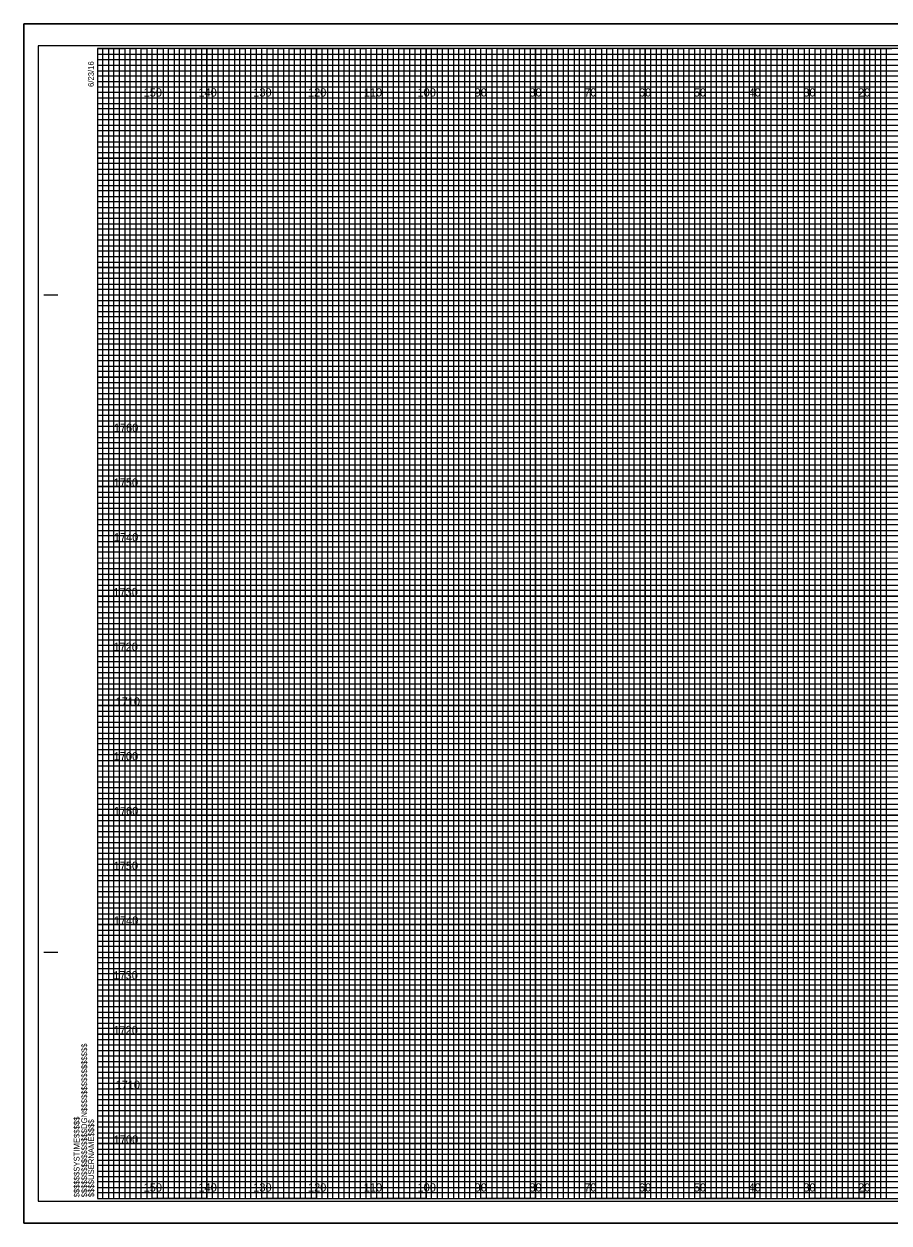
# Model space of a CAD drawing. Extents: x -419 to 4739, y -630 to 13534.
# Drawn here: x -13.4 to 144.5, y 1095.5 to 1314.5 of the extents above; entities that cross this region are included whole.
import ezdxf

# ---------------------------------------------------------------- set-up
doc = ezdxf.new("R2010")
doc.units = 0
for name, color, linetype in [('Old_Level_62', 7, 'Continuous'), ('Pattern 1', 7, 'Continuous'), ('Pattern 18', 7, 'Continuous'), ('Pattern 4', 7, 'Continuous'), ('Pattern 5', 7, 'Continuous'), ('Prop Dimension', 7, 'Continuous'), ('Prop Horizontal Alignment', 7, 'Continuous'), ('Raster_Level_0', 7, 'Continuous'), ('Scratch_Level_0', 7, 'Continuous'), ('Scratch_Level_3', 7, 'Continuous'), ('Scratch_Level_5', 7, 'Continuous')]:
    doc.layers.add(name, color=color, linetype=linetype)

msp = doc.modelspace()

# ---------------------------------------------------------------- linework, layer by layer
at = {"layer": 'Old_Level_62'}
for p, q in [((-9.8, 1265), (-7.3, 1265)), ((-9.7, 1265), (-7.2, 1265)), ((-9.8, 1145), (-7.3, 1145)), ((-9.7, 1145), (-7.2, 1145)), ((0, 1100), (0, 1100)), ((0, 1100), (0, 1100)), ((0, 1100), (0, 1100)), ((0, 1100), (0, 1100)), ((0, 1100), (0, 1100)), ((0, 1100), (0, 1100)), ((0, 1100), (0, 1100))]:
    msp.add_line(p, q, dxfattribs=at)
msp.add_lwpolyline([(320, 1310), (0, 1310), (0, 1100), (320, 1100)], close=True, dxfattribs=at)
at = {"layer": 'Pattern 18'}
for points in [[(-13.4, 1095.5), (323.3, 1095.5), (323.3, 1314.5), (-13.4, 1314.5)], [(-13.4, 1314.5), (323.3, 1314.5), (323.3, 1095.5), (-13.4, 1095.5)]]:
    msp.add_lwpolyline(points, close=True, dxfattribs=at)
at = {"layer": 'Pattern 4'}
for p, q in [((0, 1309), (260, 1309)), ((260, 1307.98), (0, 1307.98)), ((0, 1307.98), (0, 1307)), ((0, 1307), (260, 1307)), ((260, 1305.89), (0, 1305.89)), ((0, 1305.89), (0, 1304)), ((0, 1304), (320, 1304))]:
    msp.add_line(p, q, dxfattribs=at)
for points in [[(0, 1303), (270, 1303), (320, 1303), (320, 1302), (0, 1302)], [(0, 1301), (320, 1301), (320, 1299), (0, 1299)], [(0, 1298), (320, 1298), (320, 1297), (0, 1296.98)], [(0, 1296), (320, 1296), (320, 1294), (0, 1294)], [(0, 1293), (320, 1293), (320, 1292), (0, 1292)], [(0, 1291), (320, 1291), (320, 1289), (0, 1289)], [(0, 1288), (320, 1288), (320, 1287), (0, 1287)], [(0, 1286), (320, 1286), (320, 1284), (0, 1284)], [(0, 1283), (320, 1283), (320, 1282), (0, 1282)], [(0, 1281), (320, 1281), (320, 1279), (0, 1279)], [(0, 1278), (320, 1278), (320, 1277), (0, 1277)], [(0, 1276), (320, 1276), (320, 1273.95), (320, 1273), (320, 1272), (0, 1272)], [(0, 1274), (320, 1274), (320, 1273), (0, 1273)], [(0, 1271), (320, 1271), (320, 1269), (0, 1269.03)], [(0, 1269.03), (320, 1269), (320, 1268), (0, 1268)], [(0, 1267), (320, 1267), (320, 1266), (0, 1266)], [(0, 1264), (320, 1264), (320, 1263), (0, 1263)], [(0, 1262), (320, 1262), (320, 1261), (0, 1261)], [(-0.07, 1258.89), (320, 1258.89), (320, 1257.88), (-0.07, 1257.88)], [(0, 1257), (320, 1257), (320, 1256), (0, 1256)], [(0, 1254), (320, 1254), (320, 1253), (0, 1253)], [(0, 1252), (320, 1252), (320, 1251), (0, 1251)], [(0, 1249), (320, 1249), (320, 1248), (0, 1248)], [(0, 1247), (320, 1247), (320, 1246), (0, 1246)], [(0, 1244), (320, 1244), (320, 1243), (0, 1243)], [(0, 1242), (320, 1242), (320, 1241), (0, 1241)], [(0, 1239), (320, 1239), (319.99, 1237.98), (0, 1238)], [(0, 1237), (320, 1237), (320, 1236), (0, 1236)], [(0, 1234), (320, 1234), (320, 1233), (0, 1233)], [(0, 1232), (320, 1232), (320, 1231), (0, 1231)], [(0, 1229), (320, 1229), (320, 1228), (0, 1228)], [(0, 1227), (320, 1227), (320, 1226), (0, 1226)], [(0, 1224), (320, 1224), (320, 1223), (0, 1223)], [(0, 1222), (320, 1222), (320, 1221), (0, 1221)], [(0, 1219), (320, 1219), (320, 1218), (0, 1218)], [(0, 1216.99), (320.07, 1216.91), (320, 1216), (0, 1216)], [(0, 1214), (320, 1214), (320, 1213), (0, 1213)], [(0, 1212), (320, 1212), (320, 1211), (0, 1211)], [(0, 1209), (320, 1209), (320, 1208), (0, 1208)], [(0, 1207), (320, 1207), (320, 1206), (0, 1206)], [(0, 1204), (320, 1204), (320, 1203), (0, 1203)], [(0, 1202), (320, 1202), (320, 1201), (0, 1201)], [(0, 1199), (320, 1199), (320, 1198), (0, 1198)], [(0, 1197), (320, 1197), (320, 1196), (0, 1196)], [(0, 1194), (320, 1194), (320, 1193), (0, 1193)], [(0, 1192), (320, 1192), (320, 1191), (0, 1191)], [(0, 1189), (320, 1189), (320, 1188), (0, 1188)], [(0, 1187), (320, 1187), (320, 1186), (0, 1186)], [(0, 1184), (320, 1184), (320, 1183), (0, 1183)], [(0, 1182), (320, 1182), (320, 1181), (0, 1181)], [(0, 1179), (320, 1179), (319.99, 1177.98), (0, 1178)], [(0, 1177), (320, 1177), (320, 1176), (0, 1176)], [(0, 1174), (320, 1174), (320, 1173), (0, 1173)], [(0, 1172), (320, 1172), (320, 1171), (0, 1171)], [(0, 1169), (320, 1169), (320, 1168), (0, 1168)], [(0, 1167), (320, 1167), (320, 1166), (0, 1166)], [(0, 1164), (320, 1164), (320, 1163), (0, 1163)], [(0, 1162), (320, 1162), (320, 1161), (0, 1161)], [(0, 1159), (320, 1159), (320, 1158), (0, 1158)], [(0, 1156.99), (320.07, 1156.91), (320, 1156), (0, 1156)], [(0, 1154), (320, 1154), (320, 1153), (0, 1153)], [(0, 1152), (320, 1152), (320, 1151), (0, 1151)], [(0, 1149), (320, 1149), (320, 1148), (0, 1148)], [(0, 1147), (320, 1147), (320, 1146), (0, 1146)], [(0, 1144), (320, 1144), (320, 1143), (0, 1143)], [(0, 1142), (320, 1142), (320, 1141), (0, 1141)], [(0, 1139), (320, 1139), (320, 1138), (0, 1138)], [(0, 1137), (320, 1137), (320, 1136), (0, 1136)], [(0, 1134), (320, 1134), (320, 1133), (0, 1133)], [(0, 1132), (320, 1132), (320, 1131), (0, 1131)], [(0, 1129), (320, 1129), (320, 1128), (0, 1128)], [(0, 1127), (320, 1127), (320, 1126), (0, 1126)], [(0, 1124), (320, 1124), (320, 1123), (0, 1123)], [(0, 1122), (320, 1122), (320, 1121), (0, 1121)], [(0, 1119), (320, 1119), (320, 1118), (0, 1118)], [(0, 1117), (320, 1117), (320, 1116), (0, 1116)], [(0, 1114), (320, 1114), (320, 1113), (0, 1113)], [(0, 1112), (320, 1112), (320, 1111), (0, 1111)], [(0, 1109), (320, 1109), (320, 1108), (0, 1108)], [(0, 1107), (320, 1107), (320, 1106), (0, 1106)], [(0, 1104), (320, 1104), (320, 1103), (0, 1103)], [(0, 1102), (320, 1102), (320, 1101), (0, 1101)]]:
    msp.add_lwpolyline(points, dxfattribs=at)
at = {"layer": 'Pattern 5'}
for p, q in [((323.3, 1314.5), (-13.4, 1314.5)), ((-13.4, 1314.5), (-13.4, 1095.5)), ((-13.4, 1095.5), (323.3, 1095.5))]:
    msp.add_line(p, q, dxfattribs=at)
at = {"layer": 'Prop Dimension'}
for points in [[(0, 1100), (1, 1100), (1, 1310), (2, 1310), (2, 1100)], [(2, 1100), (3, 1100), (3, 1310), (4, 1310), (4, 1100)], [(5, 1100), (6, 1100), (6, 1310), (7, 1310), (7, 1100)], [(7, 1100), (8, 1100), (8, 1310), (9, 1310), (9, 1100)], [(10, 1100), (11, 1100), (11, 1310), (12, 1310), (12, 1100)], [(12, 1100), (13, 1100), (13, 1310), (14, 1310), (14, 1100)], [(15, 1100), (16, 1100), (16, 1310), (17, 1310), (17, 1100)], [(17, 1100), (18, 1100), (18, 1310), (19, 1310), (19, 1100)], [(20, 1100), (21, 1100), (21, 1310), (22, 1310), (22, 1100)], [(22, 1100), (23, 1100), (23, 1310), (24, 1310), (24, 1100)], [(25, 1100), (26, 1100), (26, 1310), (27, 1310), (27, 1100)], [(27, 1100), (28, 1100), (28, 1310), (29, 1310), (29, 1100)], [(30, 1100), (31, 1100), (31, 1310), (32, 1310), (32, 1100)], [(32, 1100), (33, 1100), (33, 1310), (34, 1310), (34, 1100)], [(35, 1100), (36, 1100), (36, 1310), (37, 1310), (37, 1100)], [(37, 1100), (38, 1100), (38, 1310), (39, 1310), (39, 1100)], [(40, 1100), (41, 1100), (41, 1310), (42, 1310), (42, 1100)], [(42, 1100), (43, 1100), (43, 1310), (44, 1310), (44, 1100)], [(45, 1100), (46, 1100), (46, 1310), (47, 1310), (47, 1100)], [(47, 1100), (48, 1100), (48, 1310), (49, 1310), (49, 1100)], [(50, 1100), (51, 1100), (51, 1310), (52, 1310), (52, 1100)], [(52, 1100), (53, 1100), (53, 1310), (54, 1310), (54, 1100)], [(55, 1100), (56, 1100), (56, 1310), (57, 1310), (57, 1100)], [(57, 1100), (58, 1100), (58, 1310), (59, 1310), (59, 1100)], [(60, 1100), (61, 1100), (61, 1310), (62, 1310), (62, 1100)], [(62, 1100), (63, 1100), (63, 1310), (64, 1310), (64, 1100)], [(65, 1100), (66, 1100), (66, 1310), (67, 1310), (67, 1100)], [(67, 1100), (68, 1100), (68, 1310), (69, 1310), (69, 1100)], [(70, 1100), (71, 1100), (71, 1310), (72, 1310), (72, 1100)], [(72, 1100), (73, 1100), (73, 1310), (74, 1310), (74, 1100)], [(75, 1100), (76, 1100), (76, 1310), (77, 1310), (77, 1100)], [(77, 1100), (78, 1100), (78, 1310), (79, 1310), (79, 1100)], [(80, 1100), (81, 1100), (81, 1310), (82, 1310), (82, 1100)], [(82, 1100), (83, 1100), (83, 1310), (84, 1310), (84, 1100)], [(85, 1100), (86, 1100), (86, 1310), (87, 1310), (87, 1100)], [(87, 1100), (88, 1100), (88, 1310), (89, 1310), (89, 1100)], [(90, 1100), (91, 1100), (91, 1310), (92, 1310), (92, 1100)], [(92, 1100), (93, 1100), (93, 1310), (94, 1310), (94, 1100)], [(95, 1100), (96, 1100), (96, 1310), (97, 1310), (97, 1100)], [(97, 1100), (98, 1100), (98, 1310), (99, 1310), (99, 1100)], [(100, 1100), (101, 1100), (101, 1310), (102, 1310), (102, 1100)], [(102, 1100), (103, 1100), (103, 1310), (104, 1310), (104, 1100)], [(105, 1100), (106, 1100), (106, 1310), (107, 1310), (107, 1100)], [(107, 1100), (108, 1100), (108, 1310), (109, 1310), (109, 1100)], [(110, 1100), (111, 1100), (111, 1310), (112, 1310), (112, 1100)], [(112, 1100), (113, 1100), (113, 1310), (114, 1310), (114, 1100)], [(115, 1100), (116, 1100), (116, 1310), (117, 1310), (117, 1100)], [(117, 1100), (118, 1100), (118, 1310), (119, 1310), (119, 1100)], [(120, 1100), (121, 1100), (121, 1310), (122, 1310), (122, 1100)], [(122, 1100), (123, 1100), (123, 1310), (124, 1310), (124, 1100)], [(125, 1100), (126, 1100), (126, 1310), (127, 1310), (127, 1100)], [(127, 1100), (128, 1100), (128, 1310), (129, 1310), (129, 1100)], [(130, 1100), (131, 1100), (131, 1310), (132, 1310), (132, 1100)], [(132, 1100), (133, 1100), (133, 1310), (134, 1310), (134, 1100)], [(135, 1100), (136, 1100), (136, 1310), (137, 1310), (137, 1100)], [(137, 1100), (138, 1100), (138, 1310), (139, 1310), (139, 1100)], [(140, 1100), (141, 1100), (141, 1310), (142, 1310), (142, 1100)], [(142, 1100), (143, 1100), (143, 1310), (144, 1310), (144, 1100)]]:
    msp.add_lwpolyline(points, dxfattribs=at)
at = {"layer": 'Prop Horizontal Alignment'}
for points in [[(0, 1310), (5, 1310), (5, 1100), (15, 1100), (15, 1310), (25, 1310), (25, 1100), (35, 1100), (35, 1310), (45, 1310), (45, 1100), (55, 1100), (55, 1310), (65, 1310), (65, 1100), (75, 1100), (75, 1310), (85, 1310), (85, 1100), (95, 1100), (95, 1310), (105, 1310), (105, 1100), (115, 1100), (115, 1310), (125, 1310), (125, 1100), (135, 1100), (135, 1310), (145, 1310)], [(0, 1305), (275, 1305)], [(0, 1285), (320, 1285), (320, 1295), (0, 1295)], [(0, 1265), (320, 1265), (320, 1275), (0, 1275)], [(0, 1245), (320, 1245), (320, 1255), (0, 1255)], [(0, 1225), (320, 1225), (320, 1235), (0, 1235)], [(0, 1205), (320, 1205), (320, 1215), (0, 1215)], [(0, 1185), (320, 1185), (320, 1195), (0, 1195)], [(0, 1165), (320, 1165), (320, 1175), (0, 1175)], [(0, 1145), (320, 1145), (320, 1155), (0, 1155)], [(0, 1125), (320, 1125), (320, 1135), (0, 1135)], [(0, 1105), (320, 1105), (320, 1115), (0, 1115)]]:
    msp.add_lwpolyline(points, dxfattribs=at)
at = {"layer": 'Scratch_Level_0'}
for p, q in [((10, 1100), (10, 1310)), ((20, 1100), (20, 1310)), ((30, 1100), (30, 1310)), ((40, 1100), (40, 1310)), ((50, 1100), (50, 1310)), ((60, 1100), (60, 1310)), ((70, 1100), (70, 1310)), ((80, 1100), (80, 1310)), ((90, 1100), (90, 1310)), ((100, 1100), (100, 1310)), ((110, 1100), (110, 1310)), ((120, 1100), (120, 1310)), ((130, 1100), (130, 1310)), ((140, 1100), (140, 1310)), ((0, 1300), (320, 1300)), ((0, 1290), (320, 1290)), ((0, 1280), (320, 1280)), ((0, 1270), (320, 1270)), ((0, 1260), (320, 1260)), ((0, 1250), (320, 1250)), ((0, 1240), (320, 1240)), ((0, 1230), (320, 1230)), ((0, 1220), (320, 1220)), ((0, 1210), (320, 1210)), ((0, 1200), (320, 1200)), ((0, 1190), (320, 1190)), ((0, 1180), (320, 1180)), ((0, 1170), (320, 1170)), ((0, 1160), (320, 1160)), ((0, 1150), (320, 1150)), ((0, 1140), (320, 1140)), ((0, 1130), (320, 1130)), ((0, 1120), (320, 1120)), ((0, 1110), (320, 1110))]:
    msp.add_line(p, q, dxfattribs=at)
at = {"layer": 'Scratch_Level_3'}
for p, q in [((10, 1310), (0, 1310)), ((10, 1100), (10, 1310)), ((30, 1310), (20, 1310)), ((20, 1310), (20, 1100)), ((30, 1100), (30, 1310)), ((50, 1310), (40, 1310)), ((40, 1310), (40, 1100)), ((50, 1100), (50, 1310)), ((70, 1310), (60, 1310)), ((60, 1310), (60, 1100)), ((70, 1100), (70, 1310)), ((90, 1310), (80, 1310)), ((80, 1310), (80, 1100)), ((90, 1100), (90, 1310)), ((110, 1310), (100, 1310)), ((100, 1310), (100, 1100)), ((110, 1100), (110, 1310)), ((130, 1310), (120, 1310)), ((120, 1310), (120, 1100)), ((130, 1100), (130, 1310)), ((150, 1310), (140, 1310)), ((140, 1310), (140, 1100)), ((20, 1100), (10, 1100)), ((40, 1100), (30, 1100)), ((60, 1100), (50, 1100)), ((80, 1100), (70, 1100)), ((100, 1100), (90, 1100)), ((120, 1100), (110, 1100)), ((140, 1100), (130, 1100))]:
    msp.add_line(p, q, dxfattribs=at)
for points in [[(0, 1300), (320, 1300), (320, 1290), (0, 1290)], [(0, 1280), (320, 1280), (320, 1270), (0, 1270)], [(0, 1260), (320, 1260), (320, 1250), (0, 1250)], [(0, 1240), (320, 1240), (320, 1230), (0, 1230)], [(0, 1220), (320, 1220), (320, 1210), (0, 1210)], [(0, 1200), (320, 1200), (320, 1190), (0, 1190)], [(0, 1180), (320, 1180), (320, 1170), (0, 1170)], [(0, 1160), (320, 1160), (320, 1150), (0, 1150)], [(0, 1140), (320, 1140), (320, 1130), (0, 1130)], [(0, 1120), (320, 1120), (320, 1110), (0, 1110)]]:
    msp.add_lwpolyline(points, dxfattribs=at)
at = {"layer": 'Scratch_Level_5'}
msp.add_lwpolyline([(-10.8, 1099.5), (322.4, 1099.5), (322.4, 1310.5), (-10.8, 1310.5)], close=True, dxfattribs=at)

# ---------------------------------------------------------------- texts
at = {"layer": 'Old_Level_62'}
for s, p in [('6/23/16', (-0.65, 1303)), ('$$$$$$$$$$$$$$$$DGN$$$$$$$$$$$$$$$$', (-1.88, 1100.18)), ('$$$$$$SYSTIME$$$$$', (-3.26, 1100.18)), ('$$$$USERNAME$$$$', (-0.62, 1100.23))]:
    msp.add_text(s, height=1.05, rotation=90, dxfattribs=at).set_placement(p)
at = {"layer": 'Pattern 1'}
for s, p in [('1760', (3, 1240)), ('1750', (2.96, 1230)), ('1740', (3, 1220)), ('1730', (2.92, 1210)), ('1720', (2.93, 1200)), ('1710', (3.31, 1190)), ('1700', (2.98, 1180)), ('1760', (3, 1170)), ('1750', (2.96, 1160)), ('1740', (3, 1150)), ('1730', (2.92, 1140)), ('1720', (2.93, 1130)), ('1710', (3.31, 1120)), ('1700', (2.98, 1110))]:
    msp.add_text(s, height=1.5, dxfattribs=at).set_placement(p)
at = {"layer": 'Raster_Level_0'}
for s, p in [('150', (8.44, 1301.25)), ('140', (18.44, 1301.25)), ('130', (28.44, 1301.25)), ('120', (38.44, 1301.25)), ('110', (48.62, 1301.25)), ('100', (58.44, 1301.25)), ('90', (68.86, 1301.25)), ('80', (78.86, 1301.25)), ('70', (88.86, 1301.25)), ('60', (98.86, 1301.25)), ('50', (108.86, 1301.25)), ('40', (118.86, 1301.25)), ('30', (128.86, 1301.25)), ('20', (138.86, 1301.25)), ('150', (8.44, 1101.25)), ('140', (18.44, 1101.25)), ('130', (28.44, 1101.25)), ('120', (38.44, 1101.25)), ('110', (48.62, 1101.25)), ('100', (58.44, 1101.25)), ('90', (68.86, 1101.25)), ('80', (78.86, 1101.25)), ('70', (88.86, 1101.25)), ('60', (98.86, 1101.25)), ('50', (108.86, 1101.25)), ('40', (118.86, 1101.25)), ('30', (128.86, 1101.25)), ('20', (138.86, 1101.25))]:
    msp.add_text(s, height=1.5, dxfattribs=at).set_placement(p)

doc.saveas('drawing.dxf')
